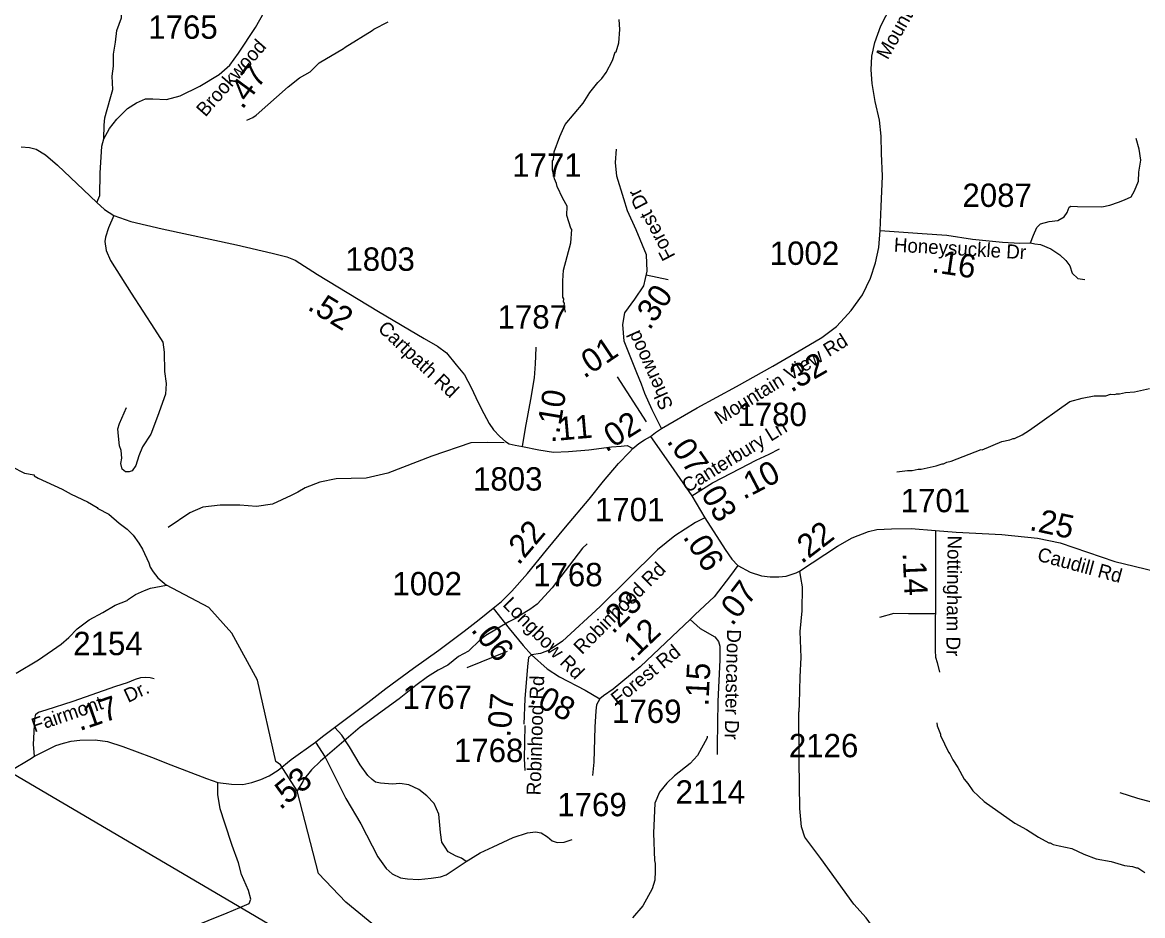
# Model space of a CAD drawing. Extents: x 1248089 to 1457196, y 820910 to 988753.
# Drawn here: x 1366133 to 1372127, y 898907 to 903687 of the extents above; entities that cross this region are included whole.
import ezdxf

# ---------------------------------------------------------------- set-up
doc = ezdxf.new("R2010")
doc.units = 0
for name, color, linetype in [('Exist Hydrographic Misc Water Feature', 7, 'Continuous'), ('Exist Road Non-System Type 51', 7, 'Continuous'), ('Exist Road Secondary Type 51 Attributed', 7, 'Continuous'), ('Exist Road Secondary Type 51 Label', 7, 'Continuous'), ('Exist Utilities Electrical Transmission Line', 7, 'Continuous'), ('Prop GRAU CAT1 Cell', 7, 'Continuous'), ('Prop Lane Lines', 7, 'Continuous')]:
    doc.layers.add(name, color=color, linetype=linetype)

msp = doc.modelspace()

# ---------------------------------------------------------------- linework, layer by layer
at = {"layer": 'Exist Hydrographic Misc Water Feature'}
for points in [[(1369039.8, 902136.3), (1369032.5, 902168.4), (1369032.8, 902184.4), (1369029, 902192.5), (1369029.4, 902208.5), (1369025.5, 902216.6), (1369025.5, 902304.5), (1369028.7, 902360.5), (1369068, 902507.6), (1369073.6, 902579.5), (1369067.8, 902585.9), (1369045.6, 902653.1), (1369048.4, 902704.1), (1369025.3, 902744.6), (1368994.7, 902809.3), (1368991.1, 902825.4), (1368979.6, 902849.7), (1368968.6, 902897.8), (1368969.7, 902945.8), (1368973.9, 902953.7), (1368978.8, 902993.6), (1369008.6, 903077), (1369038, 903140.3), (1369132.6, 903254.1), (1369169.9, 903311.2), (1369211.1, 903366.3), (1369233.5, 903387.8), (1369256.2, 903419.3), (1369289.6, 903482.6), (1369304.7, 903528.2), (1369310.7, 903530), (1369323.8, 903577.8), (1369330.3, 903649.3), (1369326.5, 903701.8)], [(1367334.5, 903163.3), (1367366.7, 903178.5), (1367383.1, 903190.1), (1367554.4, 903342.2), (1367614.9, 903390.1), (1367672.3, 903423.5), (1367721.3, 903470.4), (1367851, 903547.4), (1367859.2, 903555.2), (1368005.2, 903643.9), (1368013.3, 903651.7), (1368090.2, 903690)], [(1370812.3, 901281.8), (1370869.6, 901289.6), (1370893.6, 901289.1), (1370925.8, 901296.4), (1370941.8, 901296), (1371022.1, 901314.2), (1371054.4, 901325.4), (1371062.4, 901325.3), (1371078.6, 901332.9), (1371102.7, 901338.3), (1371262.2, 901402.4), (1371268.1, 901400.6), (1371373.1, 901444.1), (1371417.3, 901453.2), (1371433.5, 901460.7), (1371441.5, 901460.6), (1371481.9, 901479.7), (1371522.5, 901504.7), (1371737.9, 901657.8), (1371803.8, 901675.7), (1371867.2, 901688.4), (1371930.5, 901689.4), (1371954.7, 901696.9), (1371978.7, 901696.3), (1371986.8, 901700.1), (1372002.8, 901699.7), (1372035, 901707), (1372083, 901710), (1372163.5, 901728.1)], [(1366074.8, 901311), (1366144.4, 901274.4), (1366196.2, 901265.2), (1366196.2, 901261.2), (1366217.9, 901248.7), (1366346.6, 901189.8), (1366394, 901162.7), (1366481, 901120.8), (1366533.8, 901090.9), (1366536.3, 901085.5), (1366594.8, 901056.2), (1366650.6, 901006.9), (1366693.9, 900975.9), (1366725.1, 900943.2), (1366756.2, 900900.4), (1366775.5, 900868), (1366809.8, 900795.2), (1366817.3, 900771), (1366832.8, 900746.6), (1366858.1, 900714.1), (1366903.5, 900675.6)], [(1369154.3, 900897.6), (1369129.8, 900874.2), (1368967.1, 900661.9), (1368888, 900574.2), (1368848.5, 900544.6), (1368789.7, 900509.9), (1368785.5, 900504.1), (1368735, 900479.2), (1368613.4, 900405.9), (1368582.8, 900382.7), (1368519.4, 900322.1), (1368466.9, 900293.3), (1368409.5, 900246.9), (1368357.3, 900219.9), (1368300.5, 900185.1), (1368237.4, 900138.6), (1368149.8, 900066.6), (1367940.4, 899915.1), (1367728.4, 899734.2), (1367679.4, 899687.3), (1367636.1, 899632.3), (1367633.9, 899624.4), (1367602.5, 899575.5)], [(1366100.1, 900204.7), (1366218.4, 900276.8), (1366340.2, 900359.9), (1366381, 900395), (1366426, 900441.9), (1366491.1, 900490.5), (1366564, 900528.8), (1366628.9, 900568.2), (1366693.4, 900593.9), (1366695.5, 900597.8), (1366738.1, 900624.8), (1366786.6, 900647.7), (1366818.9, 900659), (1366903.5, 900675.6)], [(1368519.2, 898440.7), (1367864.2, 898979.1), (1367717.2, 899133.1), (1367602.5, 899575.5), (1367513.2, 899714.9), (1367488.2, 899731.9), (1367390.2, 900167.3), (1367254.2, 900419.4), (1367131.1, 900556.5), (1366903.5, 900675.6)], [(1371025.2, 899938.8), (1371026.8, 899922.7), (1371045.8, 899878.4), (1371045.6, 899870.4), (1371087.6, 899781.4), (1371095.5, 899773.2), (1371110.8, 899740.9), (1371137.9, 899700.3), (1371172.5, 899637.4), (1371192, 899615), (1371219.1, 899574.4), (1371279.9, 899518.7), (1371443.3, 899401.3), (1371506.5, 899367.8), (1371569.6, 899326.4), (1371625, 899297.1), (1371633, 899296.9), (1371648.7, 899288.5), (1371680.5, 899279.8), (1371748.3, 899266.3), (1371811.7, 899236.8), (1371879, 899211.3), (1371958.8, 899197.5), (1372030.2, 899175.8), (1372072.2, 899170.8), (1372094, 899162.4), (1372102, 899162.2), (1372139.4, 899137.3)], [(1369797.4, 899866.9), (1369797.3, 899858.9), (1369745.1, 899764), (1369706.2, 899721), (1369622.7, 899654.8), (1369581.9, 899615.8), (1369541.4, 899567.9), (1369517.5, 899509.3), (1369510, 899347.5), (1369514.7, 899201.4), (1369518.4, 899185.3), (1369519.5, 899145.3), (1369516.4, 899097.3), (1369503.3, 899049.6), (1369453.4, 898958.8), (1369398.2, 898896)]]:
    msp.add_lwpolyline(points, dxfattribs=at)
at = {"layer": 'Exist Road Non-System Type 51'}
msp.add_line((1369471.1, 902336.5), (1369587.5, 902311.4), dxfattribs=at)
for points in [[(1366568.2, 903064.8), (1366570.9, 903137.5), (1366574.4, 903176.9), (1366603.1, 903277.3), (1366617.4, 903327.5), (1366613.9, 903399.3), (1366621, 903453.1), (1366621, 903517.6), (1366631.8, 903582.2), (1366638.9, 903643.1), (1366664, 903711.3), (1366667.6, 903786.6), (1366671.2, 903833.2), (1366660.4, 903901.3), (1366628.2, 904073.5)], [(1371526.9, 902506.9), (1371543.6, 902548), (1371561.1, 902589.1), (1371580.7, 902608.6), (1371627.6, 902622.3), (1371672.5, 902626.2), (1371707.7, 902645.8), (1371723.3, 902669.2), (1371733.1, 902698.6), (1371742.8, 902704.4), (1371778, 902702.5), (1371908.9, 902700.5), (1371951.9, 902708.3), (1371998.8, 902725.9), (1372030, 902737.7), (1372065.2, 902753.3), (1372082.8, 902786.5), (1372104.2, 902837.4), (1372106.2, 902886.2), (1372117.9, 902950.7), (1372108.2, 903009.4), (1372092.5, 903066.1)], [(1366621.9, 902653.3), (1366593, 902587.8), (1366576.8, 902537.3), (1366573.2, 902513.9), (1366580.4, 902467.1), (1366603.8, 902413.1), (1366715.4, 902238.4), (1366839.6, 902045.6), (1366884.6, 901975.4), (1366891.6, 901922), (1366893.4, 901819.4), (1366902.4, 901754.5), (1366898.8, 901696.9), (1366855.6, 901578), (1366819.7, 901483.4), (1366774.7, 901416.7), (1366756.7, 901368.1), (1366740.5, 901315.9), (1366720.7, 901287), (1366704.5, 901281.6), (1366684.7, 901281.6), (1366666.7, 901296.1), (1366659.5, 901326.7), (1366664.9, 901355.5), (1366661.3, 901396.9), (1366652.3, 901420.3), (1366646.9, 901472.6), (1366643.3, 901512.2), (1366652.3, 901541), (1366690.1, 901625.6)], [(1371580.9, 902498.6), (1371635.4, 902475.7), (1371684.2, 902442.4), (1371715.5, 902413.1), (1371737, 902383.8), (1371750.6, 902344.7), (1371779.9, 902317.3), (1371817.1, 902311.5)], [(1368711, 901436.4), (1368621.9, 901438.8), (1368532.9, 901436.4), (1368323.6, 901366.6), (1368087.8, 901275.1), (1367972.3, 901248.7), (1367811.1, 901243.8), (1367724.5, 901227), (1367646.8, 901195.7), (1367606.6, 901174), (1367570.5, 901154.8), (1367471.9, 901109), (1367385.3, 901097), (1367296.3, 901104.2), (1367190.4, 901104.2), (1367099, 901092.2), (1367029.2, 901063.3), (1366913.7, 900983.9)], [(1370290.9, 900750.3), (1370295.7, 900716.1), (1370304.9, 900667.2), (1370303.4, 900538.6), (1370292.7, 900428.4), (1370298.8, 900287.7), (1370292.7, 900185.1), (1370288.5, 900042.8), (1370286.6, 899997)], [(1371017.2, 900522.4), (1370874.3, 900521.8), (1370795.1, 900523.6), (1370719.5, 900502)], [(1371432.2, 897695.1), (1371232.4, 897886), (1371191, 897945.5), (1371146, 898042.7), (1371131.6, 898073.3), (1370989.5, 898159.8), (1370885.1, 898217.4), (1370787.9, 898294.9), (1370777.1, 898347.1), (1370735.8, 898678.9), (1370721.4, 898774.3), (1370696.2, 898828.4), (1370647.6, 898895), (1370581, 898968.8), (1370404.7, 899212), (1370320.4, 899327.7), (1370302.4, 899381.8), (1370293.4, 899480.8), (1370289.8, 899733), (1370286.6, 899997)], [(1368821.4, 899924.9), (1368818.5, 899745.8), (1368821.4, 899684.1)], [(1368507.4, 899196.7), (1368482.5, 899214.3), (1368454.6, 899224.6), (1368410.6, 899248.1), (1368395.9, 899273), (1368376.9, 899299.4), (1368371, 899352.3), (1368360.7, 899449.2), (1368335.8, 899506.5), (1368297.7, 899549), (1368253.6, 899581.3), (1368200.8, 899607.8), (1368152.4, 899613.7), (1368112.8, 899610.7), (1368048.2, 899615.1), (1368021.8, 899621), (1368004.2, 899635.7), (1367980.8, 899656.2), (1367939.7, 899713.5), (1367882.5, 899810.4), (1367841.4, 899873.5), (1367804.7, 899914.6)], [(1367700.5, 899835.1), (1367753, 899755.8), (1367864.4, 899533), (1367944.5, 899398.1), (1368034.4, 899222.1), (1368078.9, 899159.8)], [(1366825.9, 898832.6), (1366919.4, 898818.1), (1366962.4, 898822), (1367024.9, 898839.6), (1367228, 898921.7), (1367296.4, 898951), (1367347.2, 898972.5), (1367355, 898996), (1367343.3, 899041), (1367306.2, 899126.4), (1367288.6, 899188.9), (1367255.4, 899282.8), (1367216.3, 899402), (1367190.9, 899478.3), (1367179.2, 899554.5), (1367179.2, 899619)], [(1368507.4, 899196.7), (1368582.3, 899243.7), (1368652.7, 899276), (1368758.3, 899325.9), (1368836.1, 899350.8), (1368878.6, 899355.2), (1368909.4, 899350.8), (1368943.2, 899328.8), (1368968.1, 899306.8), (1368994.5, 899298), (1369031.2, 899299.4), (1369075.2, 899314.1)], [(1368078.9, 899159.8), (1368111.3, 899130.6), (1368155.3, 899110), (1368193.5, 899104.2), (1368252.2, 899099.8), (1368319.7, 899107.1), (1368371, 899114.5), (1368400.3, 899126.2), (1368507.4, 899196.7)]]:
    msp.add_lwpolyline(points, dxfattribs=at)
at = {"layer": 'Exist Road Secondary Type 51 Attributed'}
for points in [[(1366531.2, 902723.4), (1366546.6, 902761.3), (1366548.2, 902879.7), (1366558.2, 903024.8), (1366568.2, 903064.8), (1366599.9, 903119.8), (1366638.2, 903169.8), (1366694.9, 903226.5), (1366743.2, 903256.6), (1366791.5, 903278.2), (1366830.8, 903278.9), (1366904.1, 903273.8), (1366977.4, 903293.9), (1367082.4, 903345.6), (1367185.7, 903408.9), (1367242.3, 903459), (1367289, 903522.3), (1367380.6, 903660.7), (1367449, 903782.5)], [(1370722.8, 902573.5), (1370728.1, 902701.3), (1370734.9, 902863.9), (1370730.4, 902985.9), (1370728.1, 903078.6), (1370719.1, 903164.4), (1370696.5, 903263.8), (1370680.7, 903361), (1370673.9, 903433.3), (1370678.4, 903506.4), (1370694.2, 903578.7), (1370725.8, 903669.1), (1370780, 903773)], [(1366126, 903022.1), (1366171, 903017.1), (1366206, 903008.8), (1366256, 902978.8), (1366320.9, 902923.7), (1366459.2, 902792), (1366531.2, 902723.4)], [(1369552.5, 901514.1), (1369503.1, 901614), (1369463.4, 901701.8), (1369446.2, 901750.3), (1369420.9, 901812.6), (1369352.7, 901982.1), (1369345, 902069.8), (1369356.6, 902132.1), (1369409.2, 902206.1), (1369457.9, 902278.2), (1369475.4, 902356.1), (1369471.5, 902443.7), (1369417, 902576.2), (1369370.3, 902679.4), (1369350.8, 902743.7), (1369313.8, 902864.5), (1369306, 902936.6), (1369311.9, 903008.5)], [(1366531.2, 902723.4), (1366572.6, 902685.2), (1366621.9, 902653.3), (1366712.6, 902621.5), (1366881.3, 902581.7), (1367278.2, 902496.4), (1367469.1, 902451.8), (1367548.6, 902432.7), (1367591.6, 902415.2), (1367712.5, 902338.7), (1368038.2, 902140.4), (1368283.2, 901995.5), (1368353.2, 901954.1), (1368402.3, 901918.1), (1368454.8, 901854.4), (1368497.7, 901801.9), (1368534.3, 901733.4), (1368572.5, 901653.8), (1368601.2, 901594.9), (1368629.8, 901540.7), (1368653.7, 901507.3), (1368687.1, 901470.7), (1368717.3, 901445.2), (1368738, 901432.5), (1368769.8, 901424.5), (1368809.1, 901418)], [(1369552.5, 901514.1), (1369742.6, 901623.7), (1369953.5, 901739.1), (1370148.3, 901847.6), (1370311.4, 901941.2), (1370410.1, 902000.4), (1370488.9, 902059.1), (1370532.5, 902107), (1370566.8, 902145.4), (1370628.1, 902228.6), (1370670.7, 902319.1), (1370697.7, 902401.2), (1370715.1, 902482.6), (1370722.8, 902573.5)], [(1370722.8, 902573.5), (1370947.2, 902556.9), (1371080.2, 902548.5), (1371217.3, 902527.7), (1371377.3, 902511.1), (1371470.8, 902504.9), (1371526.9, 902506.9), (1371549.8, 902502.8), (1371580.9, 902498.6)], [(1368809.1, 901418), (1368825.1, 901515.1), (1368853.7, 901669.6), (1368872.8, 901784.3), (1368879.1, 901859.1), (1368880.7, 901900.5), (1368882.3, 901949.4)], [(1369492.9, 901471.8), (1369520.2, 901493.2), (1369552.5, 901514.1)], [(1368809.1, 901418), (1368896.6, 901398.9), (1368974.6, 901387.8), (1369055.7, 901390.9), (1369163.9, 901400.5), (1369284.8, 901416.4), (1369337.3, 901419.6), (1369369.2, 901422.8), (1369399.4, 901406.9)], [(1369399.4, 901406.9), (1369431.2, 901433.9), (1369461, 901452.7), (1369492.9, 901471.8)], [(1369492.9, 901471.8), (1369602.5, 901316.4), (1369714.8, 901153.4)], [(1368652.7, 900552.5), (1368697.2, 900588.7), (1368751.3, 900642.9), (1368835.7, 900738.4), (1368937.5, 900862.6), (1369039.3, 900985.2), (1369166.3, 901135.6), (1369242.7, 901232.7), (1369322.2, 901326.7), (1369381.1, 901387.2), (1369399.4, 901406.9)], [(1369714.8, 901153.4), (1369825.1, 901223), (1369972.7, 901300), (1370059.9, 901343.7), (1370128.5, 901376.9), (1370184.2, 901404.8)], [(1369714.8, 901153.4), (1369784.1, 901036.3)], [(1369784.1, 901036.3), (1369734.4, 901010.9), (1369624.3, 900940.2), (1369530.8, 900865.3), (1369374.9, 900709.4), (1369225.3, 900561.7), (1369022.7, 900375), (1368951.5, 900327.4), (1368904.9, 900310.7), (1368857.5, 900303.1)], [(1369784.1, 901036.3), (1369892.5, 900866.3), (1369929.1, 900814.5), (1369960.7, 900781.6)], [(1370290.9, 900750.3), (1370494.2, 900884.3), (1370572.5, 900929.7), (1370660.8, 900962.6), (1370705, 900972.7), (1370783.3, 900976.5), (1370888.1, 900979), (1371018.4, 900968.2)], [(1371018.4, 900968.2), (1371018.1, 900707), (1371016.3, 900325.1), (1371018.5, 900290.9), (1371028.4, 900261), (1371040.2, 900210.6)], [(1371018.4, 900968.2), (1371129.8, 900959.9), (1371373.5, 900946), (1371563.7, 900927), (1371686.1, 900901.8), (1371978.7, 900802), (1372192, 900750.2), (1372315.1, 900719.8)], [(1369960.7, 900781.6), (1369921.7, 900727), (1369834.5, 900613), (1369733, 900518.6), (1369706.2, 900492.6)], [(1369960.7, 900781.6), (1370027.6, 900745), (1370088.2, 900724.7), (1370133.6, 900719.7), (1370180.4, 900719.7), (1370219.5, 900723.5), (1370273.8, 900742.4), (1370290.9, 900750.3)], [(1366197, 899759.6), (1366311.5, 899818.1), (1366352.9, 899830.8), (1366394.2, 899840.4), (1366440.4, 899846.7), (1366521.5, 899848.3), (1366588.3, 899838.8), (1366671.1, 899811.7), (1366823.8, 899754.4), (1366926.3, 899713.2), (1367117.2, 899641.5), (1367179.2, 899619), (1367252.4, 899611.3), (1367312.9, 899608.1), (1367360.6, 899619.2), (1367408.3, 899635.2), (1367452.9, 899655.9), (1367502.2, 899686.1), (1367570.6, 899741.8), (1367700.5, 899835.1), (1367738.7, 899865.4), (1367980.5, 900048.5), (1368077.6, 900121.7), (1368224.8, 900232.1), (1368361.6, 900327.6), (1368496.8, 900429.5), (1368576.4, 900491.6), (1368652.7, 900552.5)], [(1368652.7, 900552.5), (1368738.3, 900443.9), (1368813.2, 900352), (1368857.5, 900303.1)], [(1369706.2, 900492.6), (1369610.2, 900401), (1369439.3, 900238.9), (1369293.7, 900118.3), (1369242.1, 900082.7), (1369222.5, 900066.7)], [(1369706.2, 900492.6), (1369759.6, 900444.5), (1369838, 900398.2), (1369857.5, 900373.2), (1369864.7, 900348.3), (1369864.7, 900275.2), (1369854, 900052.5), (1369850.4, 899817.4), (1369850.4, 899769.3)], [(1368857.5, 900303.1), (1368840.7, 900288.5), (1368836.1, 900239.6), (1368820.8, 900066.7), (1368815.5, 899931.9)], [(1368857.5, 900303.1), (1368941.6, 900228.1), (1369007.4, 900185.2), (1369145, 900113.3), (1369222.5, 900066.7)], [(1366197, 899759.6), (1366191.5, 899822.3), (1366199.6, 899960), (1366204.6, 899985.2), (1366219.7, 899996.2), (1366260.9, 900008.3), (1366404.5, 900055.6), (1366632.2, 900134.4), (1366694.5, 900154.5), (1366738.7, 900171.6), (1366765.9, 900180.6), (1366789, 900183.7), (1366816.1, 900181.6), (1366838.6, 900176.3)], [(1369222.5, 900066.7), (1369204.3, 900035.6), (1369200.7, 900003.5), (1369195.4, 899916.2), (1369190, 899729.2), (1369182.9, 899656.1)], [(1364858.6, 898173.2), (1364953, 898335.6), (1365017.6, 898466.4), (1365075.3, 898565), (1365138, 898667.9), (1365195.8, 898786.9), (1365256.9, 898870.2), (1365306.2, 898933.1), (1365362.2, 899007.9), (1365443.4, 899105.5), (1365537.4, 899205.2), (1365647.2, 899319.7), (1365729.1, 899401.8), (1365896.1, 899562.8), (1365947.1, 899603.6), (1366000.3, 899641), (1366070.5, 899682.9), (1366173.2, 899743.7), (1366197, 899759.6)], [(1373075.6, 899600.2), (1373040.3, 899623.7), (1372916.1, 899631.6), (1372843.7, 899621.8), (1372702.7, 899580.7), (1372542.2, 899527.8), (1372436.5, 899500.4), (1372366, 899480.8), (1372303.4, 899486.7), (1372248.5, 899494.5), (1372100.7, 899533.8), (1372007.7, 899564.3)]]:
    msp.add_lwpolyline(points, dxfattribs=at)
at = {"layer": 'Exist Utilities Electrical Transmission Line'}
for p, q in [((1367344.8, 898923.6), (1366085.4, 899664.1)), ((1368900, 898009.1), (1367344.8, 898923.6))]:
    msp.add_line(p, q, dxfattribs=at)
at = {"layer": 'Prop GRAU CAT1 Cell'}
msp.add_line((1369472.8, 901550.1), (1369316.5, 901791.2), dxfattribs=at)
at = {"layer": 'Prop Lane Lines'}
msp.add_lwpolyline([(1368513.1, 900235.7), (1368729.2, 900323)], dxfattribs=at)

# ---------------------------------------------------------------- texts
at = {"layer": 'Exist Road Secondary Type 51 Label'}
for s, rotation, p in [('Mountain View     Rd', 60.55508, (1370762.9, 903483.2)), ('Brookwood ', 48.79984, (1367112.3, 903177.6)), ('Forest Dr', 117.75806, (1369628.7, 902437.3)), ('Honeysuckle Dr', 356.63439, (1370794.4, 902460.8)), ('Cartpath Rd', 316.7654, (1368029.9, 902042.4)), ('Sherwood ', 114.07944, (1369617.2, 901634.5)), ('Mountain View Rd', 31.91365, (1369866.2, 901532.7)), ('Canterbury Ln', 31.64516, (1369691.5, 901167.4)), ('Nottingham Dr', 269.32765, (1371083.8, 900941.6)), ('Caudill Rd', 344.8268, (1371558.5, 900807.7)), ('Robinhood Rd', 44.84639, (1369127, 900300.7)), ('Longbow Rd', 314.46298, (1368698.6, 900567.5)), ('Doncaster Dr', 268.72241, (1369903.7, 900439.9)), ('Forest Rd', 39.09065, (1369320, 900027.6)), ('Robinhood Rd', 88.20707, (1368905.1, 899549.9)), ('Dr.', 25.03848, (1366698.4, 900045)), ('Fairmont', 18.84191, (1366197, 899887))]:
    msp.add_text(s, height=75, rotation=rotation, dxfattribs=at).set_placement(p)
at = {"layer": 'Prop GRAU CAT1 Cell'}
for s, rotation, p in [('.47', 53.63916, (1367310.2, 903216.9)), ('.16', 351.37704, (1370994.6, 902351.3)), ('.30', 55.96837, (1369489.1, 902035.4)), ('.52', 328.65912, (1367652.5, 902153.8)), ('.01', 33.95959, (1369138.6, 901778.6)), ('.32', 29.84466, (1370246.3, 901704.3)), ('.10', 80.54585, (1369005.5, 901481.5)), ('.02', 32.12999, (1369255.3, 901384.2)), ('.11', 5.04666, (1368956, 901444.9)), ('.07', 304.57961, (1369577.2, 901445.5)), ('.10', 27.5454, (1369992, 901131.5)), ('.03', 300.60229, (1369737.2, 901202.9)), ('.25', 347.6957, (1371517, 900971.7)), ('.22', 49.81263, (1368787.9, 900777.8)), ('.22', 37.61308, (1370302.7, 900786.7)), ('.06', 302.52006, (1369664.2, 900933.5)), ('.14', 272.48732, (1370842.8, 900848.5)), ('.07', 52.58544, (1369931.1, 900452.5)), ('.23', 44.6239, (1369292.9, 900409.4)), ('.12', 43.49289, (1369388.9, 900258.9)), ('.06', 309.2132, (1368529, 900434.8)), ('.15', 87.25435, (1369803.4, 900025.8)), ('.08', 332.40535, (1368840.8, 900050.5)), ('.17', 19.09065, (1366439.3, 899893.7)), ('.07', 84.94726, (1368742.9, 899859.1)), ('.53', 39.16785, (1367513, 899469.5))]:
    msp.add_text(s, height=125, rotation=rotation, dxfattribs=at).set_placement(p)
at = {"layer": 'Prop Lane Lines'}
for s, p in [('1765', (1366806.1, 903599.5)), ('1771', (1368753.7, 902861.2)), ('2087', (1371162.7, 902699.7)), ('1002', (1370131.7, 902389.6)), ('1803', (1367861.1, 902357.9)), ('1787', (1368675.1, 902048.7)), ('1780', (1369958.5, 901527)), ('1803', (1368544, 901181.7)), ('1701', (1370832.4, 901065.8)), ('1701', (1369196.7, 901017.8)), ('1768', (1368865.7, 900669.7)), ('1002', (1368113, 900621.2)), ('2154', (1366405, 900300.9)), ('1767', (1368166.9, 900013.4)), ('1769', (1369288, 899938)), ('2126', (1370234, 899754.6)), ('1768', (1368442, 899728.7)), ('2114', (1369628, 899506.3)), ('1769', (1368994.8, 899438.9))]:
    msp.add_text(s, height=125, dxfattribs=at).set_placement(p)

doc.saveas('drawing.dxf')
